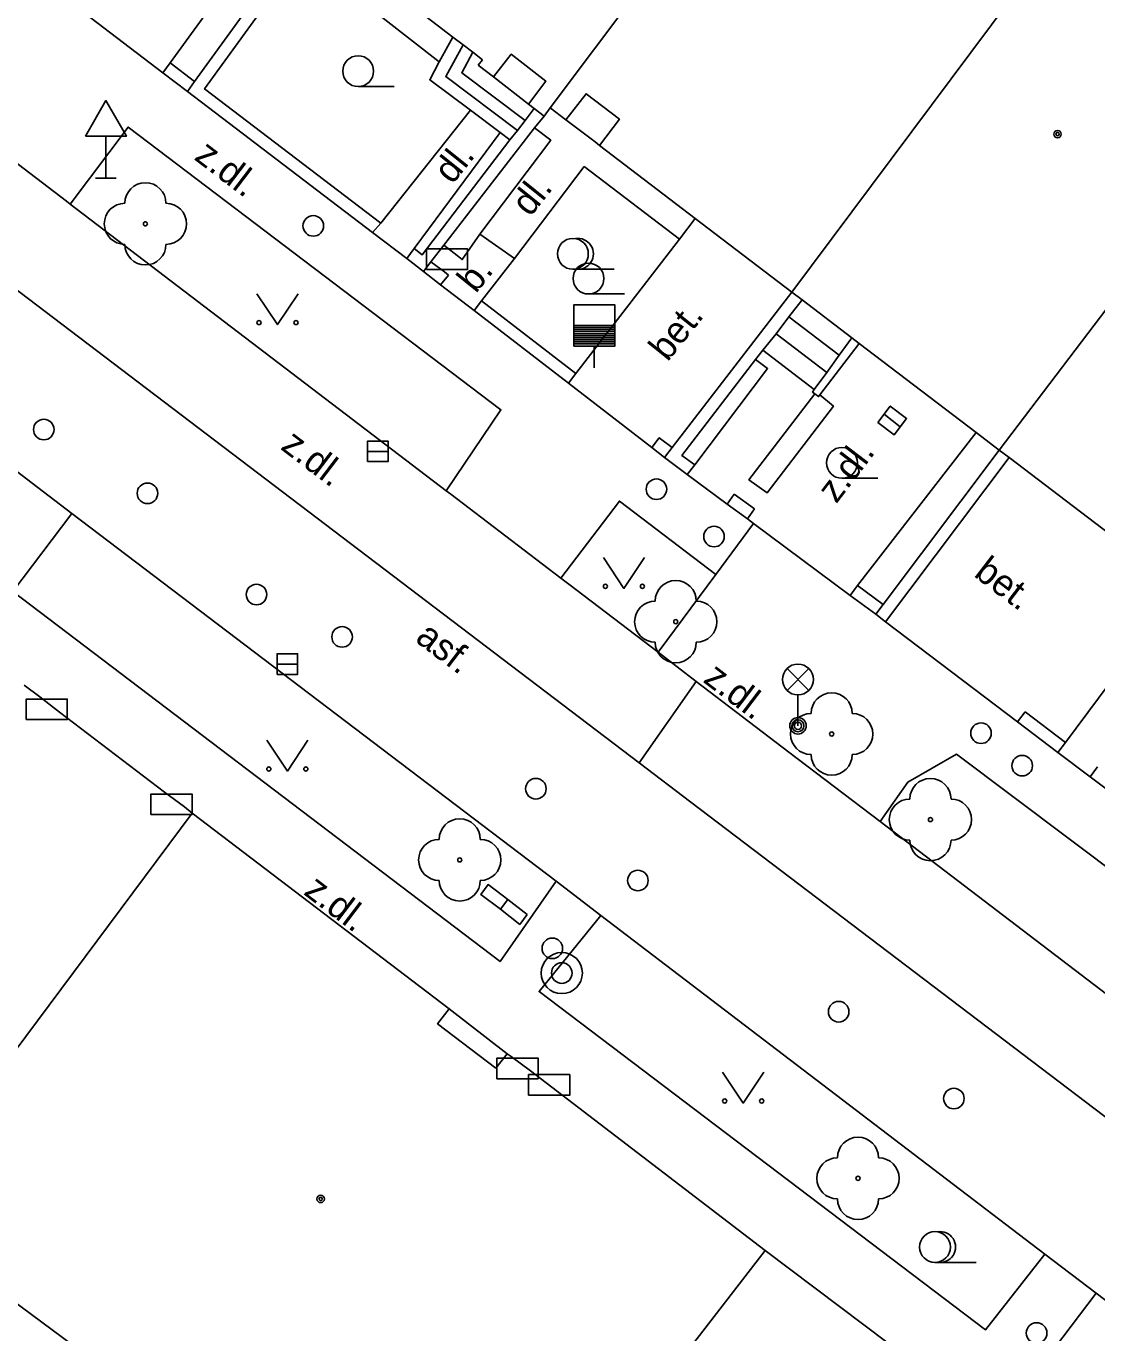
# Model space of a CAD drawing. Extents: x -595546 to -593986, y -1160845 to -1159202.
# Drawn here: x -595201.93 to -595175.91, y -1160755.88 to -1160724.12 of the extents above; entities that cross this region are included whole.
import ezdxf

# ---------------------------------------------------------------- set-up
doc = ezdxf.new("R2010")
doc.units = 0
for name, color, linetype in [('Level 22', 7, 'Continuous'), ('Level 24', 7, 'Continuous'), ('Level 27', 7, 'Continuous'), ('Level 28', 7, 'Continuous'), ('Level 31', 7, 'Continuous'), ('Level 33', 7, 'Continuous'), ('Level 34', 7, 'Continuous'), ('Level 36', 7, 'Continuous'), ('Level 39', 7, 'Continuous'), ('silnoproud - povrch.  znaky a  RIS  skut. velikost', 7, 'Continuous'), ('slaboproud - povrch.  znaky a tel. budka skut. velikost', 7, 'Continuous'), ('TM - budovy zdene_ betonove - NP', 7, 'Continuous'), ('TM - budovy zdene_ betonove - VP', 7, 'Continuous'), ('TM - chodniky - VP', 7, 'Continuous'), ('TM - komunikace - VP', 7, 'Continuous'), ('TM - letecke snimky - pomocna linie', 7, 'Continuous'), ('TM - plot drateny_ kovovy - VP', 7, 'Continuous'), ('TM - podezdivka plotu - VP', 7, 'Continuous'), ('TM - popis povrchu', 7, 'Continuous'), ('TM - rozhrani mezi zpev. plochami mezi sebou - VP', 7, 'Continuous'), ('TM - rozhrani ploch obecne - VP', 7, 'Continuous'), ('TM - schody - VP', 7, 'Continuous'), ('TM - vjezd na pozemek', 7, 'Continuous')]:
    doc.layers.add(name, color=color, linetype=linetype)

msp = doc.modelspace()

# ---------------------------------------------------------------- linework, layer by layer
at = {"layer": 'Level 22'}
for centre in [(-595199.03, -1160728.93), (-595186.14, -1160738.6), (-595182.35, -1160741.33), (-595179.95, -1160743.41), (-595191.39, -1160744.39), (-595181.71, -1160752.13)]:
    msp.add_circle(centre, 0.05, dxfattribs=at)
for centre, start, end in [((-595199.03, -1160728.43), 0, 180), ((-595199.53, -1160728.93), 90, 270), ((-595198.53, -1160728.93), 270, 90), ((-595199.03, -1160729.43), 180, 0), ((-595186.14, -1160738.1), 0, 180), ((-595186.64, -1160738.6), 90, 270), ((-595185.64, -1160738.6), 270, 90), ((-595186.14, -1160739.1), 180, 0), ((-595182.35, -1160740.83), 0, 180), ((-595182.85, -1160741.33), 90, 270), ((-595181.85, -1160741.33), 270, 90), ((-595182.35, -1160741.83), 180, 0), ((-595179.95, -1160742.91), 0, 180), ((-595180.45, -1160743.41), 90, 270), ((-595179.45, -1160743.41), 270, 90), ((-595191.39, -1160743.89), 0, 180), ((-595191.89, -1160744.39), 90, 270), ((-595190.89, -1160744.39), 270, 90), ((-595179.95, -1160743.91), 180, 0), ((-595191.39, -1160744.89), 180, 0), ((-595181.71, -1160751.63), 0, 180), ((-595182.21, -1160752.13), 90, 270), ((-595181.21, -1160752.13), 270, 90), ((-595181.71, -1160752.63), 180, 0)]:
    msp.add_arc(centre, 0.5, start, end, dxfattribs=at)
at = {"layer": 'Level 24'}
for points in [[(-595192.198, -1160730.039), (-595191.198, -1160730.039), (-595191.198, -1160729.539), (-595192.198, -1160729.539)], [(-595201.928, -1160740.979), (-595200.928, -1160740.979), (-595200.928, -1160740.479), (-595201.928, -1160740.479)], [(-595198.897, -1160743.288), (-595197.897, -1160743.288), (-595197.897, -1160742.788), (-595198.897, -1160742.788)], [(-595190.487, -1160749.708), (-595189.487, -1160749.708), (-595189.487, -1160749.208), (-595190.487, -1160749.208)], [(-595189.718, -1160750.109), (-595188.718, -1160750.109), (-595188.718, -1160749.609), (-595189.718, -1160749.609)]]:
    msp.add_lwpolyline(points, close=True, dxfattribs=at)
at = {"layer": 'Level 27'}
for p, q in [((-595181.078, -1160733.558), (-595180.682, -1160733.862)), ((-595193.63, -1160734.46), (-595193.13, -1160734.46)), ((-595195.83, -1160739.63), (-595195.33, -1160739.63))]:
    msp.add_line(p, q, dxfattribs=at)
for points in [[(-595181.23, -1160733.756), (-595180.834, -1160734.06), (-595180.53, -1160733.664), (-595180.926, -1160733.36)], [(-595193.63, -1160734.71), (-595193.13, -1160734.71), (-595193.13, -1160734.21), (-595193.63, -1160734.21)], [(-595195.83, -1160739.88), (-595195.33, -1160739.88), (-595195.33, -1160739.38), (-595195.83, -1160739.38)]]:
    msp.add_lwpolyline(points, close=True, dxfattribs=at)
msp.add_circle((-595188.91, -1160747.14), 0.5, dxfattribs=at)
at = {"layer": 'Level 28'}
for p, q in [((-595188.62, -1160731.4), (-595187.62, -1160731.4)), ((-595188.62, -1160731.45), (-595187.62, -1160731.45)), ((-595188.62, -1160731.5), (-595187.62, -1160731.5)), ((-595188.62, -1160731.55), (-595187.62, -1160731.55)), ((-595188.62, -1160731.6), (-595187.62, -1160731.6)), ((-595188.62, -1160731.65), (-595187.62, -1160731.65)), ((-595188.62, -1160731.7), (-595187.62, -1160731.7)), ((-595188.62, -1160731.75), (-595187.62, -1160731.75)), ((-595188.62, -1160731.8), (-595187.62, -1160731.8)), ((-595188.62, -1160731.85), (-595187.62, -1160731.85)), ((-595188.12, -1160731.9), (-595188.12, -1160732.43))]:
    msp.add_line(p, q, dxfattribs=at)
msp.add_lwpolyline([(-595188.62, -1160731.9), (-595187.62, -1160731.9), (-595187.62, -1160730.9), (-595188.62, -1160730.9)], close=True, dxfattribs=at)
for centre in [(-595201.5, -1160733.93), (-595198.98, -1160735.48), (-595185.21, -1160736.53), (-595196.33, -1160737.94), (-595194.25, -1160738.97), (-595177.72, -1160742.1), (-595189.54, -1160742.66), (-595187.06, -1160744.89), (-595188.91, -1160747.14), (-595182.18, -1160748.08), (-595179.38, -1160750.19)]:
    msp.add_circle(centre, 0.25, dxfattribs=at)
at = {"layer": 'Level 31'}
for centre in [(-595194.95, -1160728.98), (-595186.61, -1160735.38), (-595178.72, -1160741.31), (-595189.14, -1160746.54), (-595177.37, -1160755.89)]:
    msp.add_circle(centre, 0.25, dxfattribs=at)
at = {"layer": 'Level 33'}
for p, q in [((-595183.435, -1160740.27), (-595182.905, -1160739.74)), ((-595183.435, -1160739.74), (-595182.905, -1160740.27)), ((-595183.17, -1160740.38), (-595183.17, -1160741.13))]:
    msp.add_line(p, q, dxfattribs=at)
for centre, radius in [((-595183.17, -1160740.005), 0.375), ((-595183.17, -1160741.13), 0.2), ((-595183.17, -1160741.13), 0.145), ((-595183.17, -1160741.13), 0.0876)]:
    msp.add_circle(centre, radius, dxfattribs=at)
at = {"layer": 'Level 34'}
for p, q in [((-595199.99, -1160726.802), (-595199.99, -1160727.82)), ((-595200.24, -1160727.82), (-595199.74, -1160727.82))]:
    msp.add_line(p, q, dxfattribs=at)
msp.add_lwpolyline([(-595200.49, -1160726.802), (-595199.49, -1160726.802), (-595199.99, -1160725.936)], close=True, dxfattribs=at)
at = {"layer": 'Level 36'}
for p, q in [((-595193.86, -1160725.595), (-595192.985, -1160725.595)), ((-595188.64, -1160730.035), (-595187.64, -1160730.035)), ((-595188.26, -1160730.635), (-595187.385, -1160730.635)), ((-595182.1, -1160735.115), (-595181.225, -1160735.115)), ((-595179.84, -1160754.175), (-595178.84, -1160754.175))]:
    msp.add_line(p, q, dxfattribs=at)
for points in [[(-595196.32, -1160730.63), (-595195.82, -1160731.38), (-595195.32, -1160730.63)], [(-595187.9, -1160737.04), (-595187.4, -1160737.79), (-595186.9, -1160737.04)], [(-595196.08, -1160741.48), (-595195.58, -1160742.23), (-595195.08, -1160741.48)], [(-595185, -1160749.55), (-595184.5, -1160750.3), (-595184, -1160749.55)]]:
    msp.add_lwpolyline(points, dxfattribs=at)
for centre, radius in [((-595193.86, -1160725.22), 0.375), ((-595188.64, -1160729.66), 0.375), ((-595188.26, -1160730.26), 0.375), ((-595196.27, -1160731.33), 0.05), ((-595195.371, -1160731.33), 0.05), ((-595182.1, -1160734.74), 0.375), ((-595187.85, -1160737.74), 0.05), ((-595186.951, -1160737.74), 0.05), ((-595196.03, -1160742.18), 0.05), ((-595195.131, -1160742.18), 0.05), ((-595184.95, -1160750.25), 0.05), ((-595184.051, -1160750.25), 0.05), ((-595179.84, -1160753.8), 0.375)]:
    msp.add_circle(centre, radius, dxfattribs=at)
for centre in [(-595188.515, -1160729.66), (-595179.715, -1160753.8)]:
    msp.add_arc(centre, 0.375, 260.4059, 99.5941, dxfattribs=at)
at = {"layer": 'Level 39'}
for centre, radius in [((-595176.86, -1160726.75), 0.09), ((-595176.86, -1160726.75), 0.0398), ((-595194.77, -1160752.63), 0.09), ((-595194.77, -1160752.63), 0.0398)]:
    msp.add_circle(centre, radius, dxfattribs=at)
at = {"layer": 'silnoproud - povrch.  znaky a  RIS  skut. velikost'}
for points in [[(-595190.4, -1160745.59), (-595190.88, -1160745.23), (-595190.7, -1160744.99), (-595190.22, -1160745.35)], [(-595190.22, -1160745.35), (-595190.4, -1160745.59)]]:
    msp.add_lwpolyline(points, dxfattribs=at)
at = {"layer": 'slaboproud - povrch.  znaky a tel. budka skut. velikost'}
for points in [[(-595190.22, -1160745.35), (-595189.75, -1160745.72)], [(-595189.93, -1160745.96), (-595190.4, -1160745.59)], [(-595189.75, -1160745.72), (-595189.93, -1160745.96)]]:
    msp.add_lwpolyline(points, dxfattribs=at)
at = {"layer": 'TM - budovy zdene_ betonove - NP'}
for points in [[(-595190.57, -1160725.36), (-595190.14, -1160724.81), (-595189.3, -1160725.46), (-595189.72, -1160726.02)], [(-595188.81, -1160726.4), (-595188.32, -1160725.77), (-595187.51, -1160726.39), (-595187.99, -1160727.03)], [(-595190.51, -1160749.45), (-595191.93, -1160748.37), (-595191.65, -1160748.01)], [(-595190.51, -1160749.45), (-595190.24, -1160749.1)]]:
    msp.add_lwpolyline(points, dxfattribs=at)
at = {"layer": 'TM - budovy zdene_ betonove - VP'}
for points in [[(-595181.87, -1160716.36), (-595189.19, -1160726.11)], [(-595176.05, -1160720.85), (-595183.32, -1160730.59)], [(-595191.56, -1160724.39), (-595194.5, -1160722.13), (-595194.86, -1160721.86)], [(-595170.3, -1160723.93), (-595178.28, -1160734.43)], [(-595190.84, -1160724.94), (-595191.07, -1160724.76), (-595191.31, -1160724.58), (-595191.56, -1160724.39)], [(-595190.94, -1160725.07), (-595190.84, -1160724.94)], [(-595190.57, -1160725.36), (-595190.94, -1160725.07)], [(-595189.72, -1160726.02), (-595190.57, -1160725.36)], [(-595189.58, -1160726.13), (-595189.72, -1160726.02)], [(-595189.34, -1160726.31), (-595189.58, -1160726.13)], [(-595189.34, -1160726.31), (-595189.19, -1160726.11)], [(-595188.81, -1160726.4), (-595189.19, -1160726.11)], [(-595187.99, -1160727.03), (-595188.1, -1160726.94), (-595188.81, -1160726.4)], [(-595185.67, -1160728.8), (-595187.99, -1160727.03)], [(-595183.32, -1160730.59), (-595185.67, -1160728.8)], [(-595183.07, -1160730.78), (-595183.32, -1160730.59)], [(-595181.86, -1160731.7), (-595183.07, -1160730.78)], [(-595181.68, -1160731.84), (-595181.86, -1160731.7)], [(-595178.84, -1160734), (-595181.68, -1160731.84)], [(-595178.28, -1160734.43), (-595178.84, -1160734)], [(-595178.04, -1160734.61), (-595178.28, -1160734.43)], [(-595174.74, -1160737.12), (-595178.04, -1160734.61)], [(-595201.98, -1160740.14), (-595201.6, -1160740.43), (-595201.12, -1160740.8), (-595198.57, -1160742.74), (-595198.08, -1160743.1), (-595197.89, -1160743.25)], [(-595205.14, -1160752.97), (-595197.89, -1160743.25)], [(-595197.89, -1160743.25), (-595191.65, -1160748.01)], [(-595191.65, -1160748.01), (-595190.24, -1160749.1)], [(-595190.24, -1160749.1), (-595190.14, -1160749.17), (-595189.67, -1160749.52), (-595183.97, -1160753.88)], [(-595198.72, -1160757.72), (-595205.14, -1160752.97)], [(-595183.97, -1160753.88), (-595191.21, -1160763.26)], [(-595183.97, -1160753.88), (-595179.76, -1160757.05)]]:
    msp.add_lwpolyline(points, dxfattribs=at)
at = {"layer": 'TM - chodniky - VP'}
for points in [[(-595200.86, -1160728.45), (-595199.45, -1160726.58), (-595190.39, -1160733.45), (-595191.72, -1160735.42)], [(-595188.93, -1160737.54), (-595187.51, -1160735.67), (-595185.17, -1160737.45)], [(-595200.82, -1160735.97), (-595202.25, -1160737.87)], [(-595186.57, -1160739.34), (-595185.17, -1160737.45)], [(-595202.25, -1160737.87), (-595190.41, -1160746.86), (-595189.05, -1160744.91)], [(-595181.17, -1160743.46), (-595180.5, -1160742.5), (-595179.32, -1160741.82), (-595164.19, -1160753.19), (-595165.69, -1160755.27)], [(-595187.96, -1160745.74), (-595189.46, -1160747.59), (-595178.61, -1160755.81), (-595177.17, -1160753.97)], [(-595177.34, -1160756.79), (-595175.92, -1160754.92)]]:
    msp.add_lwpolyline(points, dxfattribs=at)
at = {"layer": 'TM - komunikace - VP'}
for points in [[(-595200.95, -1160728.38), (-595202.88, -1160726.91)], [(-595200.86, -1160728.45), (-595200.95, -1160728.38)], [(-595191.72, -1160735.42), (-595200.86, -1160728.45)], [(-595200.82, -1160735.97), (-595203, -1160734.31)], [(-595191.61, -1160735.5), (-595191.72, -1160735.42)], [(-595188.93, -1160737.54), (-595191.61, -1160735.5)], [(-595189.05, -1160744.91), (-595200.82, -1160735.97)], [(-595188.74, -1160737.69), (-595188.93, -1160737.54)], [(-595186.57, -1160739.34), (-595188.74, -1160737.69)], [(-595185.64, -1160740.05), (-595186.57, -1160739.34)], [(-595183.39, -1160741.77), (-595185.64, -1160740.05)], [(-595181.17, -1160743.46), (-595183.39, -1160741.77)], [(-595165.69, -1160755.27), (-595169.35, -1160752.47), (-595181.17, -1160743.46)], [(-595187.96, -1160745.74), (-595189.05, -1160744.91)], [(-595177.17, -1160753.97), (-595187.96, -1160745.74)], [(-595175.92, -1160754.92), (-595177.17, -1160753.97)], [(-595159.66, -1160767.27), (-595175.92, -1160754.92)]]:
    msp.add_lwpolyline(points, dxfattribs=at)
at = {"layer": 'TM - letecke snimky - pomocna linie'}
for points in [[(-595198.43, -1160725.02), (-595195.68, -1160721.23)], [(-595191.13, -1160726.17), (-595193.31, -1160728.91)], [(-595186.05, -1160729.3), (-595185.67, -1160728.8)], [(-595188.57, -1160732.57), (-595186.05, -1160729.3)]]:
    msp.add_lwpolyline(points, dxfattribs=at)
at = {"layer": 'TM - plot drateny_ kovovy - VP'}
for points in [[(-595193.31, -1160728.91), (-595197.59, -1160725.65), (-595195.23, -1160722.38)], [(-595197.84, -1160725.47), (-595198.43, -1160725.02)], [(-595190.17, -1160726.89), (-595192.3, -1160729.68), (-595192.5, -1160729.53)], [(-595191.76, -1160730.1), (-595192.09, -1160729.85)], [(-595191.66, -1160730.18), (-595191.76, -1160730.1)], [(-595188.57, -1160732.57), (-595190.86, -1160730.8)], [(-595184.2, -1160732.23), (-595184.02, -1160732)], [(-595185.68, -1160734.79), (-595185.99, -1160734.56), (-595184.2, -1160732.23)], [(-595186.23, -1160734.37), (-595186.54, -1160734.13), (-595186.72, -1160734.37)], [(-595181.04, -1160738.6), (-595178.04, -1160734.61)], [(-595184.23, -1160735.86), (-595184.72, -1160735.5)], [(-595181.1, -1160738.18), (-595181.72, -1160737.72)], [(-595176.67, -1160741.54), (-595177.65, -1160740.79)]]:
    msp.add_lwpolyline(points, dxfattribs=at)
at = {"layer": 'TM - podezdivka plotu - VP'}
for points in [[(-595195.09, -1160721.68), (-595197.84, -1160725.47)], [(-595198.43, -1160725.02), (-595198.61, -1160725.26)], [(-595198.01, -1160725.71), (-595198.61, -1160725.26)], [(-595197.84, -1160725.47), (-595198.01, -1160725.71)], [(-595193.51, -1160729.14), (-595198.01, -1160725.71)], [(-595189.34, -1160726.31), (-595189.57, -1160726.6)], [(-595189.57, -1160726.6), (-595191.78, -1160729.45)], [(-595193.31, -1160728.91), (-595193.51, -1160729.14)], [(-595192.68, -1160729.77), (-595192.5, -1160729.53)], [(-595191.78, -1160729.45), (-595192.09, -1160729.85)], [(-595192.27, -1160730.09), (-595192.68, -1160729.77)], [(-595192.09, -1160729.85), (-595192.27, -1160730.09)], [(-595191.86, -1160730.41), (-595192.27, -1160730.09)], [(-595191.66, -1160730.18), (-595191.86, -1160730.41)], [(-595191.04, -1160731.04), (-595190.86, -1160730.8)], [(-595183.32, -1160730.59), (-595186.23, -1160734.37)], [(-595188.75, -1160732.8), (-595191.04, -1160731.04)], [(-595188.57, -1160732.57), (-595188.75, -1160732.8)], [(-595186.41, -1160734.61), (-595186.72, -1160734.37)], [(-595186.23, -1160734.37), (-595186.41, -1160734.61)], [(-595185.86, -1160735.02), (-595186.41, -1160734.61)], [(-595178.28, -1160734.43), (-595181.1, -1160738.18)], [(-595185.68, -1160734.79), (-595185.86, -1160735.02)], [(-595184.89, -1160735.74), (-595184.72, -1160735.5)], [(-595184.4, -1160736.1), (-595184.89, -1160735.74)], [(-595184.4, -1160736.1), (-595184.23, -1160735.86)], [(-595181.9, -1160737.96), (-595181.72, -1160737.72)], [(-595181.28, -1160738.42), (-595181.9, -1160737.96)], [(-595181.1, -1160738.18), (-595181.28, -1160738.42)], [(-595181.04, -1160738.6), (-595181.28, -1160738.42)], [(-595177.83, -1160741.03), (-595177.65, -1160740.79)], [(-595176.85, -1160741.78), (-595177.83, -1160741.03)], [(-595176.67, -1160741.54), (-595176.85, -1160741.78)], [(-595176.07, -1160742.37), (-595175.89, -1160742.13)], [(-595175.52, -1160742.78), (-595176.07, -1160742.37)]]:
    msp.add_lwpolyline(points, dxfattribs=at)
at = {"layer": 'TM - rozhrani mezi zpev. plochami mezi sebou - VP'}
for points in [[(-595190.9, -1160729.18), (-595190.06, -1160729.77)], [(-595185.17, -1160737.45), (-595184.25, -1160736.21)], [(-595187.03, -1160742.03), (-595185.64, -1160740.05)]]:
    msp.add_lwpolyline(points, dxfattribs=at)
at = {"layer": 'TM - rozhrani ploch obecne - VP'}
for points in [[(-595187.03, -1160742.03), (-595217.97, -1160718.52), (-595234.94, -1160705.63)], [(-595191.89, -1160724.99), (-595195.23, -1160722.38)], [(-595191.56, -1160724.39), (-595191.89, -1160724.99)], [(-595191.13, -1160726.17), (-595192.12, -1160725.43), (-595191.89, -1160724.99)], [(-595191.13, -1160726.17), (-595190.41, -1160726.71)], [(-595189.58, -1160726.13), (-595189.8, -1160726.42), (-595189.99, -1160726.66), (-595190.17, -1160726.89)], [(-595190.9, -1160729.18), (-595189.18, -1160726.9), (-595189.57, -1160726.6)], [(-595192.5, -1160729.53), (-595190.41, -1160726.71)], [(-595190.41, -1160726.71), (-595190.17, -1160726.89)], [(-595188.37, -1160727.54), (-595190.06, -1160729.77)], [(-595188.37, -1160727.54), (-595186.05, -1160729.3)], [(-595191.45, -1160729.7), (-595191.33, -1160729.8), (-595190.9, -1160729.18)], [(-595191.78, -1160729.45), (-595191.45, -1160729.7)], [(-595190.06, -1160729.77), (-595190.86, -1160730.8)], [(-595183.07, -1160730.78), (-595183.39, -1160731.19), (-595183.7, -1160731.6), (-595184.02, -1160732)], [(-595181.86, -1160731.7), (-595182.17, -1160732.12), (-595182.47, -1160732.54), (-595182.78, -1160732.96)], [(-595182.78, -1160732.96), (-595184.02, -1160732)], [(-595181.68, -1160731.84), (-595182.64, -1160733.09)], [(-595184.2, -1160732.23), (-595183.91, -1160732.45), (-595185.68, -1160734.79)], [(-595182.76, -1160733.06), (-595182.82, -1160733.02), (-595182.78, -1160732.96)], [(-595182.64, -1160733.09), (-595182.31, -1160733.36), (-595183.92, -1160735.47), (-595184.36, -1160735.15), (-595182.76, -1160733.06)], [(-595182.64, -1160733.09), (-595182.67, -1160733.13), (-595182.76, -1160733.06)], [(-595181.72, -1160737.72), (-595178.84, -1160734)], [(-595176.67, -1160741.54), (-595174.8, -1160739.03)], [(-595151.01, -1160766.37), (-595152.47, -1160768.29), (-595167.23, -1160757.07), (-595185.77, -1160742.99), (-595187.03, -1160742.03)]]:
    msp.add_lwpolyline(points, dxfattribs=at)
at = {"layer": 'TM - schody - VP'}
for points in [[(-595189.99, -1160726.66), (-595191.73, -1160725.35), (-595191.31, -1160724.58)], [(-595189.8, -1160726.42), (-595191.34, -1160725.26), (-595191.07, -1160724.76)], [(-595183.39, -1160731.19), (-595182.17, -1160732.12)], [(-595182.47, -1160732.54), (-595183.7, -1160731.6)]]:
    msp.add_lwpolyline(points, dxfattribs=at)
at = {"layer": 'TM - vjezd na pozemek'}
for points in [[(-595200.52, -1160723.8), (-595198.61, -1160725.26)], [(-595192.68, -1160729.77), (-595193.51, -1160729.14)], [(-595191.86, -1160730.41), (-595191.04, -1160731.04)], [(-595188.75, -1160732.8), (-595186.72, -1160734.37)], [(-595184.89, -1160735.74), (-595185.86, -1160735.02)], [(-595184.4, -1160736.1), (-595184.25, -1160736.21)], [(-595184.25, -1160736.21), (-595181.9, -1160737.96)], [(-595181.04, -1160738.6), (-595177.83, -1160741.03)], [(-595176.07, -1160742.37), (-595176.85, -1160741.78)]]:
    msp.add_lwpolyline(points, dxfattribs=at)

# ---------------------------------------------------------------- texts
at = {"layer": 'TM - popis povrchu'}
for s, rotation, p in [('z.dl.', 322.7371, (-595197.87, -1160727.35)), ('dl.', 51.2587, (-595191.57, -1160727.99)), ('dl.', 51.2587, (-595189.68, -1160728.78)), ('b.', 51.2587, (-595191, -1160730.64)), ('bet.', 51.2587, (-595186.34, -1160732.3)), ('z.dl.', 322.7371, (-595195.77, -1160734.39)), ('z.dl.', 52.7371, (-595182.24, -1160735.75)), ('bet.', 322.565, (-595178.92, -1160737.48)), ('asf.', 322.7371, (-595192.5, -1160739.06)), ('z.dl.', 322.7371, (-595185.5, -1160740.05)), ('z.dl.', 322.7371, (-595195.21, -1160745.21))]:
    msp.add_text(s, height=0.65, rotation=rotation, dxfattribs=at).set_placement(p)

doc.saveas('drawing.dxf')
